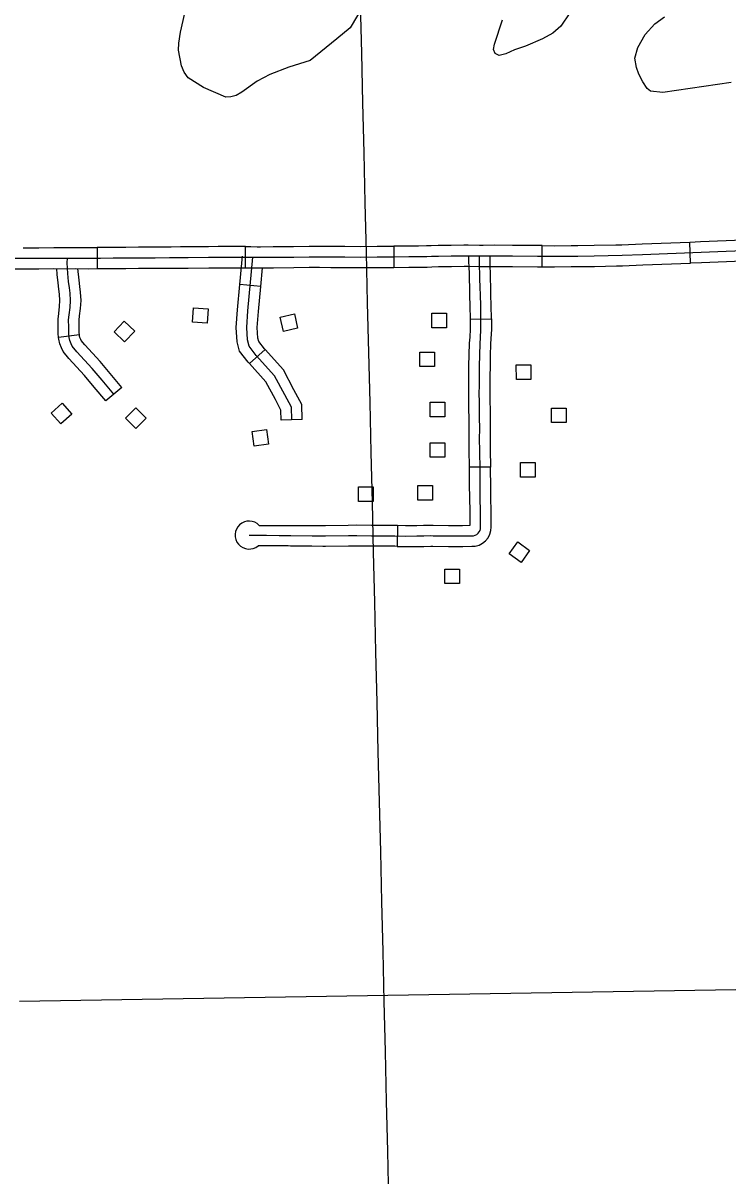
# Model space of a CAD drawing. Extents: x -19 to 366, y -4 to 359.
# Drawn here: x 134.371 to 135.322, y 201.853 to 203.408 of the extents above; entities that cross this region are included whole.
import ezdxf

# ---------------------------------------------------------------- set-up
doc = ezdxf.new("R2010")
doc.units = 0
for name, color, linetype in [('21', 7, 'Continuous'), ('R_Axis Annot', 7, 'Continuous'), ('R_ROW', 7, 'Continuous'), ('R_ROW Annot', 7, 'Continuous'), ('R_Temp Easement', 7, 'Continuous'), ('Sheet Fence', 7, 'Continuous')]:
    doc.layers.add(name, color=color, linetype=linetype)

msp = doc.modelspace()

# ---------------------------------------------------------------- linework, layer by layer
at = {"layer": '21'}
for points in [[(134.6206, 203.0229), (134.6193, 203.0032), (134.5996, 203.0045), (134.6009, 203.0242)], [(134.7371, 203.0159), (134.7414, 202.9967), (134.7222, 202.9923), (134.7178, 203.0116)], [(134.9226, 202.997), (134.9225, 203.0167), (134.9423, 203.0167), (134.9423, 202.997)], [(134.5073, 203.0061), (134.5216, 202.9925), (134.5079, 202.9782), (134.4937, 202.9918)], [(134.9063, 202.9447), (134.9063, 202.9644), (134.926, 202.9644), (134.9261, 202.9447)], [(135.0364, 202.9274), (135.0363, 202.9471), (135.0561, 202.9471), (135.0561, 202.9274)], [(134.4238, 202.8953), (134.4369, 202.8806), (134.4221, 202.8674), (134.409, 202.8821)], [(134.5232, 202.8892), (134.5372, 202.8753), (134.5232, 202.8613), (134.5092, 202.8752)], [(134.9203, 202.8769), (134.9202, 202.8966), (134.94, 202.8966), (134.94, 202.8769)], [(135.0836, 202.8692), (135.0836, 202.8889), (135.1034, 202.8889), (135.1034, 202.8692)], [(134.6801, 202.857), (134.6996, 202.8597), (134.7023, 202.8401), (134.6828, 202.8374)], [(134.9203, 202.8224), (134.9202, 202.8421), (134.94, 202.8421), (134.94, 202.8224)], [(135.0421, 202.7957), (135.0421, 202.8154), (135.0619, 202.8154), (135.0619, 202.7957)], [(134.8236, 202.7627), (134.8236, 202.7824), (134.8433, 202.7825), (134.8434, 202.7628)], [(134.9036, 202.7647), (134.9036, 202.7844), (134.9234, 202.7845), (134.9234, 202.7647)], [(135.0543, 202.6967), (135.0427, 202.6807), (135.0267, 202.6923), (135.0383, 202.7083)], [(134.9399, 202.652), (134.9399, 202.6717), (134.9597, 202.6717), (134.9597, 202.652)]]:
    msp.add_lwpolyline(points, close=True, dxfattribs=at)
at = {"layer": 'R_Axis Annot'}
msp.add_lwpolyline([(135.3878, 202.1048), (134.3662, 202.0884)], dxfattribs=at)
at = {"layer": 'R_ROW'}
for p, q in [((134.6711, 203.0782), (134.671, 203.1066)), ((134.871, 203.107), (134.8711, 203.0786)), ((135.071, 203.0795), (135.0711, 203.1079)), ((135.2715, 203.0843), (135.2704, 203.1127)), ((134.4709, 203.1053), (134.4712, 203.0769)), ((134.5712, 203.0776), (134.5712, 203.0776)), ((134.9744, 203.0088), (135.0028, 203.0094)), ((135.0015, 202.8093), (134.9731, 202.809)), ((134.6897, 202.7305), (134.7763, 202.7306)), ((134.8763, 202.7307), (134.8756, 202.7023))]:
    msp.add_line(p, q, dxfattribs=at)
for points in [[(134.5709, 203.106), (134.5685, 203.106), (134.5494, 203.1058), (134.5267, 203.1058), (134.5095, 203.1056), (134.4926, 203.1055), (134.4754, 203.1054), (134.4709, 203.1053)], [(134.671, 203.1066), (134.6659, 203.1066), (134.6513, 203.1066), (134.634, 203.1066), (134.6211, 203.1064), (134.5936, 203.1062), (134.5832, 203.1061), (134.5709, 203.106)], [(134.671, 203.1066), (134.6783, 203.1066), (134.6868, 203.1065), (134.6914, 203.1064), (134.7086, 203.1066), (134.736, 203.1068), (134.7569, 203.1072), (134.7711, 203.1071)], [(134.7711, 203.1071), (134.7864, 203.107), (134.8049, 203.107), (134.8258, 203.1068), (134.8487, 203.107), (134.8509, 203.107), (134.871, 203.107)], [(134.9712, 203.1085), (134.9657, 203.1086), (134.9485, 203.1082), (134.9311, 203.108), (134.9215, 203.1078), (134.9154, 203.1075), (134.9042, 203.1074), (134.8912, 203.1073), (134.871, 203.107), (134.871, 203.107)], [(135.0711, 203.1079), (135.0652, 203.1079), (135.0313, 203.1083), (135.0072, 203.1084), (134.9917, 203.1083), (134.9867, 203.1083), (134.9712, 203.1085)], [(135.0711, 203.1079), (135.0878, 203.1078), (135.1103, 203.1081), (135.1192, 203.1081), (135.1412, 203.1084), (135.1707, 203.109)], [(135.1707, 203.109), (135.1789, 203.1092), (135.2059, 203.1102), (135.2704, 203.1127)], [(135.2704, 203.1127), (135.285, 203.1133), (135.3652, 203.1165), (135.3728, 203.1157), (135.3757, 203.1146)], [(134.2962, 203.0903), (134.3003, 203.0903), (134.3262, 203.0906), (134.3561, 203.0909), (134.3924, 203.0909), (134.4124, 203.0911), (134.4309, 203.091)], [(134.371, 203.1051), (134.3924, 203.1051), (134.4124, 203.1053), (134.4309, 203.1052), (134.4424, 203.1053), (134.4588, 203.1052), (134.4709, 203.1053)], [(134.4309, 203.091), (134.4424, 203.0911), (134.4589, 203.091), (134.4755, 203.0912), (134.4927, 203.0913), (134.5096, 203.0914), (134.5268, 203.0916), (134.5494, 203.0916), (134.5686, 203.0918), (134.5833, 203.0919), (134.5938, 203.092), (134.6212, 203.0922), (134.6341, 203.0923), (134.6513, 203.0924), (134.6659, 203.0924), (134.6782, 203.0924), (134.6866, 203.0923)], [(134.6759, 202.7175), (134.6815, 202.7173), (134.6996, 202.7172), (134.7166, 202.717), (134.7288, 202.717), (134.732, 202.7169), (134.7609, 202.7167), (134.779, 202.7163), (134.8098, 202.7168), (134.8212, 202.7169), (134.8411, 202.7167), (134.8601, 202.7166), (134.8727, 202.7166), (134.8866, 202.7162), (134.9022, 202.7164), (134.9115, 202.7165), (134.9212, 202.7168), (134.924, 202.7167), (134.9449, 202.7163), (134.964, 202.7164), (134.9787, 202.7167), (134.981, 202.7173), (134.9831, 202.7184), (134.9849, 202.7199), (134.9864, 202.7217), (134.9875, 202.7238), (134.9881, 202.7261), (134.9882, 202.7284), (134.9881, 202.7489), (134.9877, 202.7684), (134.9876, 202.7851), (134.9874, 202.8046), (134.987, 202.8326), (134.9868, 202.8461), (134.9871, 202.8622), (134.9869, 202.8753), (134.9867, 202.8877), (134.9866, 202.8964), (134.9863, 202.9094), (134.9865, 202.9182), (134.9865, 202.9316), (134.9867, 202.9455), (134.9871, 202.9601), (134.9875, 202.9758), (134.988, 202.9836), (134.9887, 202.995), (134.9887, 203.007), (134.9883, 203.027), (134.988, 203.0411), (134.9877, 203.0521), (134.9873, 203.063), (134.9872, 203.0709), (134.9869, 203.0789), (134.9867, 203.0876), (134.9867, 203.094)], [(134.6866, 203.0923), (134.6914, 203.0922), (134.7088, 203.0924), (134.7362, 203.0926), (134.757, 203.093), (134.771, 203.0929), (134.7863, 203.0928), (134.8049, 203.0927), (134.8258, 203.0926), (134.8488, 203.0928), (134.851, 203.0928), (134.8711, 203.0928), (134.8914, 203.0931), (134.9043, 203.0932), (134.9158, 203.0933), (134.922, 203.0936), (134.9313, 203.0938), (134.9487, 203.094), (134.9658, 203.0944), (134.9867, 203.094)], [(134.9744, 203.0088), (134.9741, 203.0267), (134.9738, 203.0407), (134.9735, 203.0516), (134.9731, 203.0626), (134.973, 203.0706), (134.9727, 203.0786), (134.9725, 203.0874), (134.9725, 203.0939)], [(134.9867, 203.094), (134.9917, 203.0941), (135.0072, 203.0942), (135.0312, 203.0941), (135.0651, 203.0937), (135.0878, 203.0936), (135.1104, 203.0939), (135.1194, 203.0939), (135.1414, 203.0942), (135.1793, 203.095), (135.2065, 203.096), (135.2856, 203.0991), (135.3647, 203.1023)], [(135.0028, 203.0094), (135.0025, 203.0273), (135.0022, 203.0414), (135.0019, 203.0525), (135.0015, 203.0633), (135.0014, 203.0713), (135.0011, 203.0793), (135.0009, 203.0878), (135.0009, 203.0942)], [(134.271, 203.0761), (134.2809, 203.076), (134.2833, 203.0761), (134.2963, 203.0761), (134.3004, 203.0761), (134.3264, 203.0764), (134.3562, 203.0767), (134.371, 203.0767)], [(134.371, 203.0767), (134.3925, 203.0767), (134.4125, 203.0769), (134.4309, 203.0768), (134.4424, 203.0769), (134.4589, 203.0768), (134.4712, 203.0769)], [(134.4712, 203.0769), (134.4756, 203.077), (134.4928, 203.0771), (134.5097, 203.0772), (134.5269, 203.0774), (134.5495, 203.0774), (134.5687, 203.0776), (134.5712, 203.0776)], [(134.5712, 203.0776), (134.5834, 203.0777), (134.5939, 203.0777), (134.6214, 203.078), (134.6342, 203.0781), (134.6513, 203.0782), (134.6659, 203.0782), (134.6711, 203.0782)], [(134.6711, 203.0782), (134.6782, 203.0782), (134.6864, 203.0781), (134.6914, 203.078), (134.7089, 203.0782), (134.7364, 203.0784), (134.7571, 203.0787), (134.7709, 203.0787)], [(134.7709, 203.0787), (134.7863, 203.0786), (134.8048, 203.0785), (134.8259, 203.0784), (134.8489, 203.0786), (134.8511, 203.0786), (134.8711, 203.0786)], [(134.8711, 203.0786), (134.8712, 203.0786), (134.8915, 203.0789), (134.9045, 203.079), (134.9162, 203.0791), (134.9225, 203.0794), (134.9315, 203.0796), (134.949, 203.0798), (134.9658, 203.0802), (134.9708, 203.0801)], [(134.9708, 203.0801), (134.9866, 203.0798), (134.9918, 203.0799), (135.0072, 203.08), (135.0311, 203.0799), (135.065, 203.0795), (135.071, 203.0795)], [(135.071, 203.0795), (135.0879, 203.0794), (135.1105, 203.0796), (135.1195, 203.0797), (135.1416, 203.0799), (135.1713, 203.0806)], [(135.1713, 203.0806), (135.1797, 203.0808), (135.207, 203.0819), (135.2715, 203.0843)], [(135.3657, 203.088), (135.3661, 203.0878), (135.3642, 203.088), (135.2861, 203.0849), (135.2715, 203.0843)], [(134.9722, 202.9089), (134.9721, 202.9094), (134.9723, 202.9183), (134.9723, 202.9317), (134.9725, 202.9458), (134.9729, 202.9605), (134.9733, 202.9765), (134.9739, 202.9845), (134.9744, 202.9953), (134.9745, 203.0068), (134.9744, 203.0088)], [(135.0028, 203.0094), (135.0029, 203.0071), (135.0029, 202.9946), (135.0022, 202.9827), (135.0016, 202.9751), (135.0013, 202.9597), (135.0009, 202.9452), (135.0007, 202.9315), (135.0007, 202.9181), (135.0006, 202.9095), (135.0006, 202.9094)], [(134.9731, 202.809), (134.9728, 202.8324), (134.9726, 202.8461), (134.9729, 202.8622), (134.9727, 202.8751), (134.9725, 202.8875), (134.9724, 202.8962), (134.9722, 202.9089)], [(135.0006, 202.9094), (135.0008, 202.8966), (135.0009, 202.8879), (135.0011, 202.8756), (135.0013, 202.8621), (135.001, 202.8461), (135.0012, 202.8328), (135.0015, 202.8093)], [(134.974, 202.7308), (134.9739, 202.7487), (134.9735, 202.7682), (134.9734, 202.785), (134.9732, 202.8045), (134.9731, 202.809)], [(134.9762, 202.7025), (134.9807, 202.7026), (134.9861, 202.704), (134.9909, 202.7064), (134.995, 202.7098), (134.9984, 202.7139), (135.0008, 202.7187), (135.0022, 202.7238), (135.0024, 202.7281), (135.0023, 202.749), (135.0019, 202.7686), (135.0018, 202.7853), (135.0016, 202.8048), (135.0015, 202.8093)], [(134.7763, 202.7306), (134.779, 202.7305), (134.8096, 202.731), (134.8212, 202.7311), (134.8412, 202.7309), (134.8602, 202.7308), (134.8729, 202.7308), (134.8763, 202.7307)], [(134.8763, 202.7307), (134.8867, 202.7304), (134.9021, 202.7306), (134.9113, 202.7307), (134.9211, 202.731), (134.9243, 202.7309), (134.945, 202.7305), (134.9638, 202.7306), (134.974, 202.7308)], [(134.7756, 202.7022), (134.7607, 202.7025), (134.7317, 202.7027), (134.7286, 202.7028), (134.7166, 202.7028), (134.6995, 202.703), (134.6882, 202.7031)], [(134.8756, 202.7023), (134.8725, 202.7024), (134.8601, 202.7024), (134.841, 202.7025), (134.8212, 202.7027), (134.81, 202.7026), (134.7789, 202.7021), (134.7756, 202.7022)], [(134.8756, 202.7023), (134.8865, 202.702), (134.9024, 202.7022), (134.9117, 202.7023), (134.9212, 202.7025), (134.9238, 202.7025), (134.9448, 202.7021), (134.9642, 202.7022), (134.9762, 202.7025)]]:
    msp.add_lwpolyline(points, dxfattribs=at)
msp.add_arc((134.6759, 202.7175), 0.0189, 43.2516, 310.1711, dxfattribs=at)
at = {"layer": 'R_ROW Annot'}
for p, q in [((134.6917, 203.0529), (134.6634, 203.0555)), ((134.4472, 202.9874), (134.4189, 202.9841)), ((134.6974, 202.9679), (134.6763, 202.949)), ((134.5044, 202.9167), (134.4827, 202.8984)), ((134.7477, 202.8736), (134.7193, 202.8726))]:
    msp.add_line(p, q, dxfattribs=at)
for points in [[(134.4936, 202.9075), (134.4777, 202.9263), (134.4644, 202.9422), (134.4435, 202.9647), (134.4374, 202.9725), (134.4359, 202.9757), (134.4341, 202.9799), (134.4333, 202.9839), (134.4326, 202.99), (134.4327, 202.9979), (134.4325, 203.008), (134.4332, 203.0147), (134.4344, 203.0243), (134.435, 203.034), (134.4345, 203.0438), (134.4336, 203.0511), (134.4325, 203.0595), (134.4313, 203.0703), (134.4308, 203.0775), (134.4306, 203.0846), (134.4309, 203.091)], [(134.6634, 203.0555), (134.667, 203.0937)], [(134.7335, 202.8731), (134.7329, 202.89), (134.7239, 202.9069), (134.7104, 202.9322), (134.6856, 202.9598), (134.6761, 202.9722), (134.6738, 202.9807), (134.6727, 202.9975), (134.6744, 203.0201), (134.6811, 203.0924)], [(134.4189, 202.9841), (134.4183, 202.9893), (134.4185, 202.9979), (134.4183, 203.0086), (134.4191, 203.0163), (134.4203, 203.0257), (134.4208, 203.034), (134.4204, 203.0425), (134.4195, 203.0493), (134.4184, 203.0578), (134.4172, 203.069), (134.4166, 203.0769)], [(134.4472, 202.9874), (134.4468, 202.9908), (134.4469, 202.9978), (134.4468, 203.0074), (134.4473, 203.0131), (134.4486, 203.023), (134.4492, 203.0339), (134.4487, 203.045), (134.4477, 203.0529), (134.4466, 203.0612), (134.4449, 203.0769)], [(134.6917, 203.0529), (134.694, 203.0781)], [(134.6763, 202.949), (134.6747, 202.9507), (134.6631, 202.9658), (134.6597, 202.9783), (134.6585, 202.9976), (134.6602, 203.0213), (134.6634, 203.0555)], [(134.6974, 202.9679), (134.6966, 202.9689), (134.6891, 202.9786), (134.6879, 202.983), (134.6869, 202.9975), (134.6885, 203.0189), (134.6917, 203.0529)], [(134.4827, 202.8984), (134.4669, 202.9171), (134.4537, 202.9328), (134.4327, 202.9555), (134.4252, 202.965), (134.4229, 202.9699), (134.4205, 202.9756), (134.4192, 202.9816), (134.4189, 202.9841)], [(134.5044, 202.9167), (134.4886, 202.9354), (134.475, 202.9516), (134.4543, 202.974), (134.4496, 202.9799), (134.4489, 202.9815), (134.4477, 202.9842), (134.4473, 202.9861), (134.4472, 202.9874)], [(134.7477, 202.8736), (134.747, 202.8938), (134.7364, 202.9136), (134.7221, 202.9404), (134.6974, 202.9679)], [(134.7193, 202.8726), (134.7188, 202.8862), (134.7114, 202.9002), (134.6987, 202.924), (134.6763, 202.949)]]:
    msp.add_lwpolyline(points, dxfattribs=at)
at = {"layer": 'R_Temp Easement'}
for points in [[(134.8322, 203.4348), (134.8121, 203.4019), (134.7942, 203.3869), (134.7583, 203.3579), (134.7297, 203.3488), (134.7041, 203.3386), (134.6868, 203.3296), (134.6662, 203.3149), (134.6583, 203.3106), (134.6512, 203.3086), (134.6444, 203.3081), (134.6146, 203.3214), (134.5936, 203.3344), (134.5882, 203.3419), (134.5847, 203.3505), (134.5809, 203.3717), (134.5812, 203.3812), (134.5836, 203.3961), (134.5893, 203.4215)], [(135.1086, 203.422), (135.0965, 203.4038), (135.0855, 203.3947), (135.0716, 203.3871), (135.0489, 203.3772), (135.0338, 203.3719), (135.0224, 203.3666), (135.013, 203.3643), (135.0077, 203.367), (135.0058, 203.3727), (135.0069, 203.3795), (135.0179, 203.4125)], [(135.326, 203.328), (135.2342, 203.3147), (135.2175, 203.3162), (135.213, 203.32), (135.2069, 203.3291), (135.2016, 203.3393), (135.1986, 203.3481), (135.1963, 203.3606), (135.2001, 203.375), (135.2103, 203.3928), (135.2231, 203.4072), (135.2363, 203.4164)]]:
    msp.add_lwpolyline(points, dxfattribs=at)
at = {"layer": 'Sheet Fence'}
for points in [[(139.4406, 1.5315), (139.2511, 10.1473), (139.0608, 18.7633), (138.8699, 27.3793), (138.6784, 35.9956), (138.4861, 44.6119), (138.2932, 53.2285), (138.0997, 61.8451), (137.9055, 70.4619), (137.7106, 79.0789), (137.5151, 87.6959), (137.319, 96.3132), (137.1221, 104.9306), (136.9247, 113.5481), (136.7265, 122.1658), (136.5278, 130.7836), (136.3283, 139.4016), (136.1282, 148.0197), (135.9275, 156.6379), (135.7261, 165.2564), (135.5241, 173.8749), (135.3214, 182.4936), (135.1181, 191.1125), (134.9141, 199.7315), (134.7095, 208.3506), (134.5043, 216.9699), (134.2984, 225.5894), (134.0919, 234.209), (133.8847, 242.8288), (133.6769, 251.4487), (133.4685, 260.0687), (133.2594, 268.6889), (133.0497, 277.3093), (132.8393, 285.9298), (132.6283, 294.5504), (132.4167, 303.1713), (132.2044, 311.7922), (131.9916, 320.4133), (131.778, 329.0346), (131.5639, 337.656), (131.3491, 346.2776)], [(0, 198.1326), (7.1014, 198.137), (14.2028, 198.1503), (21.3042, 198.1724), (28.4055, 198.2034), (35.5068, 198.2433), (42.6081, 198.292), (49.7092, 198.3496), (56.8103, 198.4161), (63.9113, 198.4913), (71.0123, 198.5755), (78.1131, 198.6685), (85.2137, 198.7704), (92.3143, 198.8811), (99.4147, 199.0007), (106.5149, 199.1291), (113.615, 199.2664), (120.7149, 199.4126), (127.8146, 199.5676), (134.9141, 199.7315), (142.0135, 199.9042), (149.1125, 200.0858), (156.2114, 200.2762), (163.31, 200.4755), (170.4084, 200.6837), (177.5065, 200.9007), (184.6043, 201.1265), (191.7018, 201.3612), (198.799, 201.6048), (205.896, 201.8572), (212.9926, 202.1185), (220.0888, 202.3886), (227.1848, 202.6676), (234.2803, 202.9554), (241.3755, 203.2521), (248.4704, 203.5576), (255.5648, 203.872), (262.6589, 204.1952), (269.7525, 204.5273), (276.8457, 204.8682), (283.9385, 205.218), (291.0309, 205.5766), (298.1228, 205.9441), (305.2142, 206.3204), (312.3051, 206.7056), (319.3956, 207.0996), (326.4856, 207.5024), (333.5751, 207.9141), (340.664, 208.3347)]]:
    msp.add_spline(points, degree=3, dxfattribs=at)

doc.saveas('drawing.dxf')
